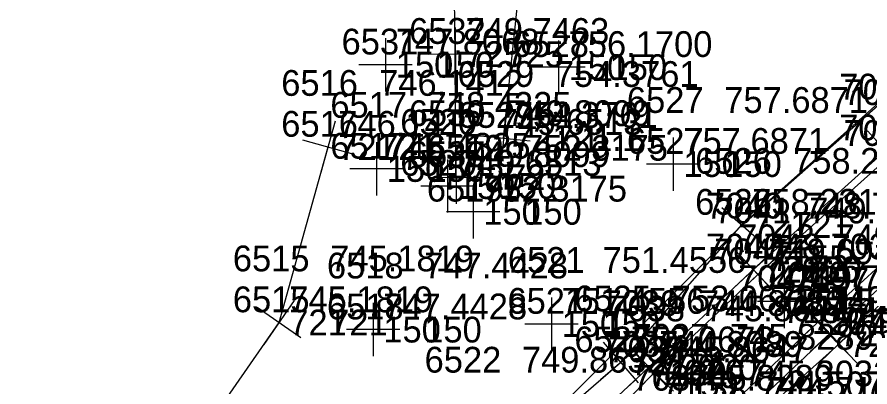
# Model space of a CAD drawing. Extents: x 1602514 to 1609837, y 863887 to 871157.
# Drawn here: x 1604200.8 to 1604450.9, y 865878.8 to 865987.2 of the extents above; entities that cross this region are included whole.
import ezdxf

# ---------------------------------------------------------------- set-up
doc = ezdxf.new("R2010")
doc.units = 0
for name, color, linetype in [('Default', 7, 'Continuous'), ('Survey-Point', 7, 'Continuous'), ('Survey-Spot bituminous', 7, 'Continuous'), ('Survey-Spot dirt', 7, 'Continuous'), ('Survey-Text-Elevation', 7, 'Continuous'), ('Survey-Text-Feature', 7, 'Continuous'), ('Survey-Text-Name and Number', 7, 'Continuous'), ('Survey-Vegetation trees', 7, 'Continuous')]:
    doc.layers.add(name, color=color, linetype=linetype)

msp = doc.modelspace()

# ---------------------------------------------------------------- linework, layer by layer
at = {"layer": 'Default'}
for points in [[(1604317.66, 865825.88), (1604343.15, 865856.06), (1604377.77, 865885.95), (1604413.36, 865926.28), (1604468.55, 865975.61), (1604530.26, 866007.99), (1604571, 866039.19), (1604603.77, 866050.72), (1604641.34, 866065.32), (1604709.14, 866091.96), (1604755.83, 866103.01), (1604799.76, 866108.85), (1604851.09, 866123.18), (1604880.6, 866134.38), (1604938.3, 866169.31)], [(1604317.66, 865825.88), (1604343.15, 865856.06), (1604377.77, 865885.95), (1604413.36, 865926.28), (1604468.55, 865975.61), (1604530.26, 866007.99), (1604571, 866039.19), (1604603.77, 866050.72), (1604641.34, 866065.32), (1604709.14, 866091.96), (1604755.83, 866103.01), (1604799.76, 866108.85), (1604851.09, 866123.18), (1604880.6, 866134.38), (1604938.3, 866169.31)], [(1604322.98, 865821.98), (1604323.18, 865824.62), (1604347.39, 865848.47), (1604386.06, 865884.59), (1604416.66, 865913.17), (1604455.42, 865948.07), (1604483.63, 865969.92), (1604515.11, 865988.99), (1604549.54, 866009.43), (1604592.4, 866033.32), (1604639.22, 866049.9), (1604682.4, 866065.75), (1604710.78, 866076.01), (1604734.96, 866082.18)], [(1604322.98, 865821.98), (1604323.18, 865824.62), (1604347.39, 865848.47), (1604386.06, 865884.59), (1604416.66, 865913.17), (1604455.42, 865948.07), (1604483.63, 865969.92), (1604515.11, 865988.99), (1604549.54, 866009.43), (1604592.4, 866033.32), (1604639.22, 866049.9), (1604682.4, 866065.75), (1604710.78, 866076.01), (1604734.96, 866082.18)], [(1604343.48, 865951.76), (1604348.48, 866000.22), (1604349.34, 866039.1)], [(1604343.48, 865951.76), (1604348.48, 866000.22), (1604349.34, 866039.1)], [(1604329.49, 865940.27), (1604329.28, 865976.38), (1604328.72, 866018.46)], [(1604329.49, 865940.27), (1604329.28, 865976.38), (1604328.72, 866018.46)], [(1604202.07, 865789.41), (1604225.9, 865822.83), (1604246.47, 865852.71), (1604277.61, 865897.69), (1604291.97, 865949.15)], [(1604202.07, 865789.41), (1604225.9, 865822.83), (1604246.47, 865852.71), (1604277.61, 865897.69), (1604291.97, 865949.15)], [(1604503.16, 865949.69), (1604480.31, 865930.28), (1604474.14, 865922.52), (1604441.74, 865891.35), (1604405.91, 865859.19), (1604376.11, 865827.96), (1604344.44, 865797.75), (1604316.96, 865766.73), (1604293.62, 865739.34), (1604281.64, 865724.7)], [(1604503.16, 865949.69), (1604480.31, 865930.28), (1604474.14, 865922.52), (1604441.74, 865891.35), (1604405.91, 865859.19), (1604376.11, 865827.96), (1604344.44, 865797.75), (1604316.96, 865766.73), (1604293.62, 865739.34), (1604281.64, 865724.7)], [(1604200.77, 865762.51), (1604220.4, 865748.36), (1604240.11, 865733.13), (1604244.27, 865731.75), (1604247.83, 865732.58), (1604250.72, 865735.19), (1604249.19, 865736.4), (1604263.85, 865753.22), (1604279.57, 865770.78), (1604300.08, 865794.33), (1604321.94, 865816.54), (1604350.51, 865845.41), (1604387.71, 865883.03), (1604418.07, 865911.75), (1604456.72, 865946.46)], [(1604200.77, 865762.51), (1604220.4, 865748.36), (1604240.11, 865733.13), (1604244.27, 865731.75), (1604247.83, 865732.58), (1604250.72, 865735.19), (1604249.19, 865736.4), (1604263.85, 865753.22), (1604279.57, 865770.78), (1604300.08, 865794.33), (1604321.94, 865816.54), (1604350.51, 865845.41), (1604387.71, 865883.03), (1604418.07, 865911.75), (1604456.72, 865946.46)], [(1604465.98, 865925.57), (1604435.67, 865897.76), (1604400.28, 865863.95), (1604367.95, 865832.88), (1604338.6, 865803.23), (1604307.34, 865770.79), (1604285.68, 865745.75), (1604274.01, 865732.13), (1604273.15, 865727.43), (1604273.32, 865715.13)], [(1604465.98, 865925.57), (1604435.67, 865897.76), (1604400.28, 865863.95), (1604367.95, 865832.88), (1604338.6, 865803.23), (1604307.34, 865770.79), (1604285.68, 865745.75), (1604274.01, 865732.13), (1604273.15, 865727.43), (1604273.32, 865715.13)], [(1604468.76, 865921.65), (1604439.11, 865894.49), (1604403.48, 865860.77), (1604371.79, 865830.67), (1604340.98, 865800.77), (1604310.55, 865768.7), (1604288.89, 865743.17), (1604280.34, 865732.62), (1604278.67, 865730.34)], [(1604468.76, 865921.65), (1604439.11, 865894.49), (1604403.48, 865860.77), (1604371.79, 865830.67), (1604340.98, 865800.77), (1604310.55, 865768.7), (1604288.89, 865743.17), (1604280.34, 865732.62), (1604278.67, 865730.34)]]:
    msp.add_lwpolyline(points, dxfattribs=at)
at = {"layer": 'Survey-Point'}
for p, q in [((1604329.24, 865984.19), (1604329.33, 865968.57)), ((1604321.47, 865976.33), (1604337.09, 865976.42)), ((1604344.28, 865959.53), (1604342.68, 865943.99)), ((1604294.07, 865956.67), (1604289.87, 865941.62)), ((1604461.23, 865953.29), (1604449.61, 865942.84)), ((1604450.19, 865953.87), (1604460.65, 865942.26)), ((1604284.45, 865951.25), (1604299.5, 865947.05)), ((1604335.71, 865952.56), (1604351.25, 865950.95)), ((1604329.44, 865948.08), (1604329.53, 865932.45)), ((1604321.68, 865940.22), (1604337.3, 865940.31)), ((1604407.5, 865931.45), (1604419.22, 865921.12)), ((1604418.53, 865932.14), (1604408.19, 865920.43)), ((1604422.37, 865918.5), (1604410.95, 865907.84)), ((1604411.33, 865918.88), (1604421.99, 865907.46)), ((1604423.75, 865917.12), (1604412.4, 865906.38)), ((1604412.7, 865917.43), (1604423.44, 865906.08)), ((1604282.05, 865904.12), (1604273.16, 865891.27)), ((1604440.96, 865892.01), (1604430.39, 865903.52)), ((1604271.18, 865902.14), (1604284.03, 865893.25)), ((1604429.92, 865892.48), (1604441.43, 865903.05)), ((1604433.34, 865889.22), (1604444.87, 865899.77)), ((1604444.38, 865888.73), (1604433.83, 865900.26)), ((1604436.11, 865885.93), (1604447.37, 865896.76)), ((1604447.15, 865885.72), (1604436.32, 865896.98)), ((1604383.69, 865891.06), (1604371.86, 865880.85)), ((1604372.67, 865891.87), (1604382.88, 865880.04)), ((1604391.77, 865889.92), (1604380.35, 865879.26)), ((1604380.73, 865890.3), (1604391.39, 865878.88)), ((1604382.16, 865888.52), (1604393.27, 865877.54)), ((1604393.21, 865888.58), (1604382.22, 865877.47))]:
    msp.add_line(p, q, dxfattribs=at)
at = {"layer": 'Survey-Spot bituminous'}
for p, q in [((1604425.78, 865911.69), (1604425.78, 865896.07)), ((1604433.59, 865903.88), (1604417.96, 865903.88)), ((1604394.85, 865882.52), (1604394.85, 865866.89))]:
    msp.add_line(p, q, dxfattribs=at)
at = {"layer": 'Survey-Spot dirt'}
for p, q in [((1604308.83, 865981.09), (1604308.83, 865965.46)), ((1604359.54, 865980.36), (1604359.54, 865964.73)), ((1604316.64, 865973.27), (1604301.01, 865973.27)), ((1604367.35, 865972.54), (1604351.73, 865972.54)), ((1604393.18, 865951.95), (1604393.18, 865936.33)), ((1604306.19, 865950.52), (1604306.19, 865934.9)), ((1604327.01, 865945.51), (1604327.01, 865929.89)), ((1604400.99, 865944.14), (1604385.36, 865944.14)), ((1604314.01, 865942.71), (1604298.38, 865942.71)), ((1604334.82, 865937.7), (1604319.19, 865937.7)), ((1604334.5, 865937.95), (1604334.5, 865922.33)), ((1604342.31, 865930.14), (1604326.68, 865930.14)), ((1604305.19, 865903.41), (1604305.19, 865887.79)), ((1604357.48, 865905.06), (1604357.48, 865889.43)), ((1604313.01, 865895.6), (1604297.38, 865895.6)), ((1604365.29, 865897.24), (1604349.67, 865897.24))]:
    msp.add_line(p, q, dxfattribs=at)
at = {"layer": 'Survey-Vegetation trees'}
msp.add_lwpolyline([(1604243.16, 865754.91), (1604317.66, 865825.88), (1604343.54, 865856.39), (1604412.96, 865925.83), (1604470.6, 865976.69), (1604532.4, 866009.63), (1604574.44, 866040.4), (1604646.35, 866067.29), (1604709.79, 866092.12), (1604761.9, 866103.82), (1604800.74, 866109.12), (1604857.49, 866106.02), (1604919.6, 866129.97), (1604961.14, 866155.01)], dxfattribs=at)

# ---------------------------------------------------------------- texts
at = {"layer": 'Survey-Text-Elevation'}
for s, p in [('749.7463', (1604332.28, 865979.38)), ('747.8068', (1604311.83, 865976.27)), ('756.1700', (1604362.54, 865975.54)), ('754.3761', (1604358.48, 865966.76)), ('746.1412', (1604306.97, 865964.15)), ('757.6871', (1604408.18, 865959.14)), ('748.4325', (1604321.19, 865957.71)), ('749.8099', (1604344.49, 865955.27)), ('754.3761', (1604346.48, 865954.76)), ('746.1412', (1604294.97, 865952.15)), ('749.6513', (1604342.01, 865952.7)), ('748.4325', (1604309.19, 865945.71)), ('757.6871', (1604396.18, 865947.14)), ('749.8099', (1604332.49, 865943.27)), ('752.3175', (1604349.5, 865945.14)), ('749.6513', (1604330.01, 865940.7)), ('758.2315', (1604428.36, 865941.28)), ('752.3175', (1604337.5, 865933.14)), ('758.2315', (1604416.36, 865929.28)), ('748.7030', (1604431.66, 865928.17)), ('749.6943', (1604433.07, 865926.75)), ('749.7816', (1604440.78, 865918.88)), ('748.7030', (1604419.66, 865916.17)), ('749.6943', (1604421.07, 865914.75)), ('745.1819', (1604292.61, 865912.69)), ('747.4428', (1604320.19, 865910.6)), ('751.4556', (1604372.48, 865912.24)), ('749.7816', (1604428.78, 865906.88)), ('745.1819', (1604280.61, 865900.69)), ('753.0672', (1604392.77, 865900.95)), ('749.7567', (1604438.67, 865900.76)), ('747.4428', (1604308.19, 865898.6)), ('751.4556', (1604360.48, 865900.24)), ('744.8089', (1604401.06, 865899.59)), ('745.8647', (1604402.71, 865898.03)), ('748.5261', (1604442.11, 865897.49)), ('748.5190', (1604444.74, 865894.35)), ('753.0672', (1604380.77, 865888.95)), ('745.8289', (1604409.85, 865889.7)), ('744.8089', (1604389.06, 865887.59)), ('745.8647', (1604390.71, 865886.03)), ('749.8632', (1604348.83, 865882.99)), ('745.3032', (1604415.28, 865878.95)), ('745.8289', (1604397.85, 865877.7)), ('744.5079', (1604418.48, 865875.77)), ('744.7165', (1604420.91, 865874.19))]:
    msp.add_text(s, height=7.56, dxfattribs=at).set_placement(p)
at = {"layer": 'Survey-Text-Feature'}
for s, p in [('725', (1604332.28, 865972.6)), ('725', (1604344.28, 865972.6)), ('150', (1604311.83, 865969.49)), ('150', (1604323.83, 865969.49)), ('150', (1604362.54, 865968.76)), ('150', (1604374.54, 865968.76)), ('721.1', (1604346.48, 865947.98)), ('721.1', (1604358.48, 865947.98)), ('721', (1604294.97, 865945.37)), ('721', (1604306.97, 865945.37)), ('150', (1604309.19, 865938.93)), ('150', (1604321.19, 865938.93)), ('150', (1604396.18, 865940.36)), ('150', (1604408.18, 865940.36)), ('725', (1604332.49, 865936.49)), ('725', (1604344.49, 865936.49)), ('150', (1604330.01, 865933.92)), ('150', (1604342.01, 865933.92)), ('150', (1604337.5, 865926.36)), ('150', (1604349.5, 865926.36)), ('721', (1604416.36, 865922.5)), ('721', (1604428.36, 865922.5)), ('720', (1604419.66, 865909.39)), ('207', (1604421.07, 865907.97)), ('720', (1604431.66, 865909.39)), ('207', (1604433.07, 865907.97)), ('151', (1604428.78, 865900.1)), ('151', (1604440.78, 865900.1)), ('721', (1604280.61, 865893.91)), ('721', (1604292.61, 865893.91)), ('150', (1604360.48, 865893.46)), ('150', (1604372.48, 865893.46)), ('207', (1604438.67, 865893.98)), ('150', (1604308.19, 865891.82)), ('150', (1604320.19, 865891.82)), ('725', (1604442.11, 865890.71)), ('721', (1604444.74, 865887.57)), ('721', (1604380.77, 865882.17)), ('720', (1604389.06, 865880.81)), ('721', (1604392.77, 865882.17)), ('720', (1604401.06, 865880.81)), ('207', (1604390.71, 865879.25)), ('207', (1604402.71, 865879.25))]:
    msp.add_text(s, height=7.56, dxfattribs=at).set_placement(p)
at = {"layer": 'Survey-Text-Name and Number'}
for s, p in [('6532', (1604315.74, 865979.38)), ('6531', (1604295.94, 865976.27)), ('6528', (1604346, 865975.54)), ('6529', (1604329.94, 865966.76)), ('6516', (1604278.25, 865964.15)), ('7045', (1604441.86, 865963.07)), ('7044', (1604443.17, 865961.46)), ('6527', (1604379.63, 865959.14)), ('6517', (1604292.65, 865957.71)), ('6530', (1604315.65, 865955.27)), ('6529', (1604329.94, 865954.76)), ('6516', (1604278.25, 865952.15)), ('6520', (1604313.16, 865952.7)), ('7045', (1604441.86, 865951.07)), ('7044', (1604443.17, 865949.46)), ('6517', (1604292.65, 865945.71)), ('6527', (1604379.63, 865947.14)), ('6530', (1604315.65, 865943.27)), ('6519', (1604320.95, 865945.14)), ('6520', (1604313.17, 865940.7)), ('6526', (1604399.64, 865941.28)), ('6519', (1604320.95, 865933.14)), ('6526', (1604399.64, 865929.28)), ('7040', (1604402.82, 865928.17)), ('7041', (1604405.31, 865926.75)), ('7042', (1604412.23, 865918.88)), ('7040', (1604402.82, 865916.17)), ('7041', (1604405.19, 865914.75)), ('6515', (1604264.05, 865912.69)), ('6518', (1604291.65, 865910.6)), ('6521', (1604344.72, 865912.24)), ('7155', (1604422.12, 865912.76)), ('7156', (1604425.38, 865909.49)), ('7042', (1604412.23, 865906.88)), ('7157', (1604428.19, 865906.35)), ('6515', (1604264.05, 865900.69)), ('6525', (1604364.22, 865900.95)), ('7155', (1604422.12, 865900.76)), ('6518', (1604291.65, 865898.6)), ('6521', (1604344.59, 865900.24)), ('7039', (1604372.52, 865899.59)), ('7038', (1604374.17, 865898.03)), ('7156', (1604425.38, 865897.49)), ('7157', (1604428.19, 865894.35)), ('6525', (1604364.22, 865888.95)), ('7037', (1604381.31, 865889.7)), ('7039', (1604372.52, 865887.59)), ('7038', (1604374.17, 865886.03)), ('6522', (1604320.29, 865882.99)), ('7160', (1604386.43, 865878.95)), ('7037', (1604381.31, 865877.7)), ('7159', (1604389.94, 865875.77)), ('7158', (1604392.36, 865874.19))]:
    msp.add_text(s, height=7.56, dxfattribs=at).set_placement(p)

doc.saveas('drawing.dxf')
